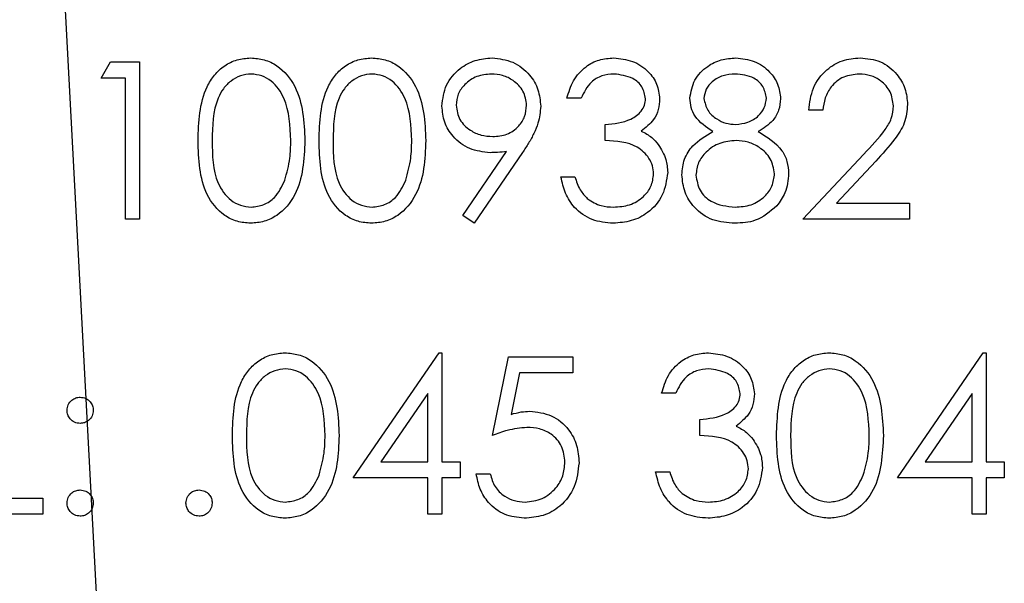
# Model space of a CAD drawing. Header units: inches. Extents: x 1802 to 2468, y -253 to -72.
# Tile 308 of 570: x 2078.04 to 2078.792, y -96.413 to -95.983. Entities that reach past the tile are written whole.
import ezdxf

# ---------------------------------------------------------------- set-up
doc = ezdxf.new("R2010")
doc.units = ezdxf.units.IN
doc.header["$LTSCALE"] = 0.5
doc.header["$MEASUREMENT"] = 0
doc.layers.add('DSS-M-S', color=53, linetype='Continuous')
doc.layers.add('SID-M-S', color=105, linetype='Continuous')

msp = doc.modelspace()

# ---------------------------------------------------------------- linework, layer by layer
at = {"layer": 'DSS-M-S', "linetype": 'Continuous', "lineweight": 25}
for p, q in [((2078.10271, -96.028), (2078.10975, -96.01569)), ((2078.10975, -96.01569), (2078.13194, -96.01569)), ((2078.13194, -96.01569), (2078.13194, -96.13569)), ((2078.12117, -96.028), (2078.10271, -96.028)), ((2078.12117, -96.13569), (2078.12117, -96.028)), ((2078.46886, -96.04339), (2078.45809, -96.04339)), ((2078.65348, -96.05262), (2078.64271, -96.05262)), ((2078.48732, -96.07569), (2078.48732, -96.06339)), ((2078.37872, -96.13278), (2078.41208, -96.08401)), ((2078.42427, -96.08473), (2078.38732, -96.13877)), ((2078.63809, -96.13569), (2078.68463, -96.08603)), ((2078.69381, -96.09134), (2078.66379, -96.12339)), ((2078.45348, -96.10339), (2078.46425, -96.10339)), ((2078.66379, -96.12339), (2078.71963, -96.12339)), ((2078.71963, -96.12339), (2078.71963, -96.13569)), ((2078.13194, -96.13569), (2078.12117, -96.13569)), ((2078.38732, -96.13877), (2078.37872, -96.13278)), ((2078.71963, -96.13569), (2078.63809, -96.13569)), ((2078.29502, -96.333), (2078.36052, -96.23762)), ((2078.36052, -96.23762), (2078.36271, -96.23762)), ((2078.36271, -96.23762), (2078.36271, -96.32069)), ((2078.40117, -96.30069), (2078.41348, -96.24069)), ((2078.41348, -96.24069), (2078.46271, -96.24069)), ((2078.46271, -96.24069), (2078.46271, -96.253)), ((2078.7104, -96.333), (2078.77591, -96.23762)), ((2078.77591, -96.23762), (2078.77809, -96.23762)), ((2078.77809, -96.23762), (2078.77809, -96.32069)), ((2078.42189, -96.253), (2078.41543, -96.28456)), ((2078.46271, -96.253), (2078.42189, -96.253)), ((2078.35194, -96.26858), (2078.31617, -96.32069)), ((2078.35194, -96.32069), (2078.35194, -96.26858)), ((2078.54117, -96.26839), (2078.5304, -96.26839)), ((2078.76732, -96.26858), (2078.73156, -96.32069)), ((2078.76732, -96.32069), (2078.76732, -96.26858)), ((2078.55963, -96.30069), (2078.55963, -96.28839)), ((2078.31617, -96.32069), (2078.35194, -96.32069)), ((2078.36271, -96.32069), (2078.37656, -96.32069)), ((2078.37656, -96.32069), (2078.37656, -96.333)), ((2078.73156, -96.32069), (2078.76732, -96.32069)), ((2078.77809, -96.32069), (2078.79194, -96.32069)), ((2078.79194, -96.32069), (2078.79194, -96.333)), ((2078.38886, -96.32992), (2078.39963, -96.32992)), ((2078.52579, -96.32839), (2078.53656, -96.32839)), ((2078.35194, -96.333), (2078.29502, -96.333)), ((2078.35194, -96.36069), (2078.35194, -96.333)), ((2078.36271, -96.333), (2078.36271, -96.36069)), ((2078.37656, -96.333), (2078.36271, -96.333)), ((2078.76732, -96.333), (2078.7104, -96.333)), ((2078.76732, -96.36069), (2078.76732, -96.333)), ((2078.79194, -96.333), (2078.77809, -96.333)), ((2078.77809, -96.333), (2078.77809, -96.36069)), ((2078.01194, -96.34839), (2078.05809, -96.34839)), ((2078.05809, -96.34839), (2078.05809, -96.36069)), ((2078.05809, -96.36069), (2078.00117, -96.36069)), ((2078.36271, -96.36069), (2078.35194, -96.36069)), ((2078.77809, -96.36069), (2078.76732, -96.36069))]:
    msp.add_line(p, q, dxfattribs=at)
for points, knots in [([(2078.17656, -96.07574), (2078.17702, -96.06141), (2078.1776, -96.04348), (2078.18878, -96.02545), (2078.19657, -96.01829), (2078.20615, -96.01347), (2078.21317, -96.0129), (2078.21668, -96.01262)], [0, 0, 0, 0, 0.498702, 0.624177, 0.749467, 0.874745, 1, 1, 1, 1]), ([(2078.21668, -96.01262), (2078.22021, -96.0129), (2078.22727, -96.01346), (2078.24015, -96.01973), (2078.25637, -96.03975), (2078.2574, -96.06134), (2078.25809, -96.07574)], [0, 0, 0, 0, 0.1256001, 0.2511969, 0.5005813, 1, 1, 1, 1]), ([(2078.26886, -96.07574), (2078.26933, -96.06141), (2078.26991, -96.04348), (2078.28109, -96.02545), (2078.28888, -96.01829), (2078.29846, -96.01347), (2078.30548, -96.0129), (2078.30898, -96.01262)], [0, 0, 0, 0, 0.498702, 0.624177, 0.749467, 0.874745, 1, 1, 1, 1]), ([(2078.30898, -96.01262), (2078.31252, -96.0129), (2078.31958, -96.01346), (2078.33245, -96.01973), (2078.34867, -96.03975), (2078.34971, -96.06134), (2078.3504, -96.07574)], [0, 0, 0, 0, 0.1256, 0.251197, 0.500581, 1, 1, 1, 1]), ([(2078.36271, -96.04937), (2078.36336, -96.04383), (2078.36467, -96.03275), (2078.37527, -96.0207), (2078.38789, -96.01382), (2078.39657, -96.01302), (2078.40091, -96.01262)], [0, 0, 0, 0, 0.279538, 0.558851, 0.779452, 1, 1, 1, 1]), ([(2078.40091, -96.01262), (2078.40636, -96.01326), (2078.41726, -96.01454), (2078.42963, -96.02433), (2078.4368, -96.03665), (2078.43766, -96.04521), (2078.43809, -96.04949)], [0, 0, 0, 0, 0.27973, 0.559163, 0.779612, 1, 1, 1, 1]), ([(2078.45809, -96.04339), (2078.45948, -96.03877), (2078.46224, -96.02956), (2078.47141, -96.01936), (2078.4825, -96.0135), (2078.49004, -96.01291), (2078.49381, -96.01262)], [0, 0, 0, 0, 0.280288, 0.55968, 0.779747, 1, 1, 1, 1]), ([(2078.49381, -96.01262), (2078.49867, -96.01314), (2078.50839, -96.01418), (2078.52001, -96.02189), (2078.52739, -96.03236), (2078.52837, -96.03998), (2078.52886, -96.04379)], [0, 0, 0, 0, 0.280085, 0.559868, 0.780099, 1, 1, 1, 1]), ([(2078.55194, -96.04341), (2078.55279, -96.03861), (2078.55449, -96.02898), (2078.5644, -96.01901), (2078.5757, -96.01353), (2078.5833, -96.01292), (2078.58711, -96.01262)], [0, 0, 0, 0, 0.278806, 0.558457, 0.77916, 1, 1, 1, 1]), ([(2078.58711, -96.01262), (2078.59189, -96.01314), (2078.60146, -96.01419), (2078.61268, -96.02212), (2078.61979, -96.03248), (2078.62071, -96.03999), (2078.62117, -96.04375)], [0, 0, 0, 0, 0.279929, 0.559623, 0.779946, 1, 1, 1, 1]), ([(2078.64271, -96.05262), (2078.64341, -96.04678), (2078.64481, -96.03513), (2078.65504, -96.0218), (2078.66807, -96.01379), (2078.67725, -96.01301), (2078.68184, -96.01262)], [0, 0, 0, 0, 0.280029, 0.559515, 0.779668, 1, 1, 1, 1]), ([(2078.68184, -96.01262), (2078.68719, -96.01312), (2078.69789, -96.01411), (2078.70976, -96.02389), (2078.71696, -96.03574), (2078.71772, -96.04411), (2078.71809, -96.04829)], [0, 0, 0, 0, 0.27989, 0.559224, 0.779582, 1, 1, 1, 1]), ([(2078.21704, -96.02492), (2078.21429, -96.0252), (2078.20878, -96.02575), (2078.20148, -96.02997), (2078.19566, -96.03587), (2078.18772, -96.05048), (2078.1875, -96.06449), (2078.18732, -96.07569)], [0, 0, 0, 0, 0.125139, 0.250418, 0.375519, 0.500847, 1, 1, 1, 1]), ([(2078.24732, -96.07569), (2078.24688, -96.06455), (2078.24621, -96.04786), (2078.23498, -96.03137), (2078.22528, -96.02579), (2078.21978, -96.02521), (2078.21704, -96.02492)], [0, 0, 0, 0, 0.500072, 0.749021, 0.874598, 1, 1, 1, 1]), ([(2078.30934, -96.02492), (2078.30659, -96.0252), (2078.30109, -96.02575), (2078.29379, -96.02997), (2078.28797, -96.03587), (2078.28003, -96.05048), (2078.27981, -96.06449), (2078.27963, -96.07569)], [0, 0, 0, 0, 0.125139, 0.250418, 0.375519, 0.500847, 1, 1, 1, 1]), ([(2078.33963, -96.07569), (2078.33919, -96.06455), (2078.33852, -96.04786), (2078.32729, -96.03137), (2078.31758, -96.02579), (2078.31209, -96.02521), (2078.30934, -96.02492)], [0, 0, 0, 0, 0.500072, 0.749021, 0.874598, 1, 1, 1, 1]), ([(2078.40035, -96.02492), (2078.39661, -96.02529), (2078.38913, -96.02601), (2078.38033, -96.03206), (2078.37444, -96.03994), (2078.3738, -96.04583), (2078.37348, -96.04877)], [0, 0, 0, 0, 0.280092, 0.560011, 0.780131, 1, 1, 1, 1]), ([(2078.42732, -96.04877), (2078.42677, -96.04503), (2078.42565, -96.03752), (2078.41784, -96.02994), (2078.40919, -96.02555), (2078.4033, -96.02513), (2078.40035, -96.02492)], [0, 0, 0, 0, 0.278722, 0.558569, 0.779171, 1, 1, 1, 1]), ([(2078.49396, -96.02492), (2078.49084, -96.02517), (2078.48461, -96.02567), (2078.47469, -96.03167), (2078.47107, -96.03894), (2078.46886, -96.04339)], [0, 0, 0, 0, 0.280636, 0.560364, 1, 1, 1, 1]), ([(2078.51809, -96.04375), (2078.51749, -96.04061), (2078.51626, -96.0343), (2078.50708, -96.02653), (2078.49893, -96.02553), (2078.49396, -96.02492)], [0, 0, 0, 0, 0.278859, 0.560074, 1, 1, 1, 1]), ([(2078.58651, -96.02492), (2078.58335, -96.02514), (2078.57706, -96.02556), (2078.56933, -96.02999), (2078.56372, -96.03615), (2078.56305, -96.04111), (2078.56271, -96.04358)], [0, 0, 0, 0, 0.280651, 0.560566, 0.78062, 1, 1, 1, 1]), ([(2078.6104, -96.04334), (2078.60976, -96.04026), (2078.60847, -96.03407), (2078.59963, -96.0261), (2078.59148, -96.02537), (2078.58651, -96.02492)], [0, 0, 0, 0, 0.278971, 0.559919, 1, 1, 1, 1]), ([(2078.68129, -96.02492), (2078.67719, -96.02534), (2078.669, -96.02618), (2078.65974, -96.03366), (2078.65475, -96.04305), (2078.6539, -96.04943), (2078.65348, -96.05262)], [0, 0, 0, 0, 0.279699, 0.558847, 0.779176, 1, 1, 1, 1]), ([(2078.70732, -96.04925), (2078.70682, -96.04554), (2078.70581, -96.03811), (2078.69848, -96.03026), (2078.69005, -96.02559), (2078.68421, -96.02515), (2078.68129, -96.02492)], [0, 0, 0, 0, 0.279126, 0.558978, 0.77935, 1, 1, 1, 1]), ([(2078.48732, -96.06339), (2078.4941, -96.06276), (2078.50427, -96.06182), (2078.51421, -96.05478), (2078.51761, -96.04881), (2078.51793, -96.04543), (2078.51809, -96.04375)], [0, 0, 0, 0, 0.499418, 0.749016, 0.874544, 1, 1, 1, 1]), ([(2078.52886, -96.04379), (2078.52867, -96.04657), (2078.52828, -96.05211), (2078.52395, -96.06132), (2078.5183, -96.06577), (2078.51485, -96.06848)], [0, 0, 0, 0, 0.280508, 0.560792, 1, 1, 1, 1]), ([(2078.56946, -96.06884), (2078.56431, -96.06542), (2078.55712, -96.06065), (2078.55255, -96.05056), (2078.55214, -96.04579), (2078.55194, -96.04341)], [0, 0, 0, 0, 0.557752, 0.778932, 1, 1, 1, 1]), ([(2078.56271, -96.04358), (2078.56338, -96.04676), (2078.56473, -96.05315), (2078.57186, -96.05919), (2078.57933, -96.06283), (2078.5844, -96.0632), (2078.58694, -96.06339)], [0, 0, 0, 0, 0.277721, 0.558224, 0.779072, 1, 1, 1, 1]), ([(2078.58694, -96.06339), (2078.59012, -96.06305), (2078.59648, -96.06237), (2078.60419, -96.05751), (2078.60923, -96.0508), (2078.61001, -96.04582), (2078.6104, -96.04334)], [0, 0, 0, 0, 0.280237, 0.5601454, 0.7804348, 1, 1, 1, 1]), ([(2078.62117, -96.04375), (2078.6209, -96.04674), (2078.62037, -96.05272), (2078.61467, -96.06218), (2078.60813, -96.06632), (2078.60413, -96.06884)], [0, 0, 0, 0, 0.280159, 0.560243, 1, 1, 1, 1]), ([(2078.39946, -96.08492), (2078.39412, -96.08435), (2078.38343, -96.0832), (2078.37134, -96.07374), (2078.36382, -96.06197), (2078.36308, -96.05357), (2078.36271, -96.04937)], [0, 0, 0, 0, 0.279814, 0.559489, 0.779635, 1, 1, 1, 1]), ([(2078.37348, -96.04877), (2078.37409, -96.05259), (2078.37531, -96.06024), (2078.38353, -96.06776), (2078.39244, -96.072), (2078.39845, -96.07241), (2078.40146, -96.07262)], [0, 0, 0, 0, 0.278472, 0.558424, 0.779098, 1, 1, 1, 1]), ([(2078.40146, -96.07262), (2078.40516, -96.07232), (2078.41255, -96.07172), (2078.42119, -96.06555), (2078.42649, -96.05747), (2078.42705, -96.05167), (2078.42732, -96.04877)], [0, 0, 0, 0, 0.280319, 0.55953, 0.779753, 1, 1, 1, 1]), ([(2078.43809, -96.04949), (2078.43766, -96.05384), (2078.43693, -96.06101), (2078.433, -96.07027), (2078.42895, -96.07768), (2078.42583, -96.08238), (2078.42427, -96.08473)], [0, 0, 0, 0, 0.339295, 0.559425, 0.779695, 1, 1, 1, 1]), ([(2078.68463, -96.08603), (2078.69039, -96.0801), (2078.6984, -96.07185), (2078.70636, -96.05905), (2078.707, -96.05252), (2078.70732, -96.04925)], [0, 0, 0, 0, 0.560717, 0.780532, 1, 1, 1, 1]), ([(2078.71809, -96.04829), (2078.71761, -96.05305), (2078.71663, -96.06258), (2078.70703, -96.07697), (2078.69883, -96.08589), (2078.69381, -96.09134)], [0, 0, 0, 0, 0.279288, 0.559154, 1, 1, 1, 1]), ([(2078.51485, -96.06848), (2078.51764, -96.06994), (2078.52263, -96.07255), (2078.52626, -96.07683), (2078.52785, -96.07872)], [0, 0, 0, 0, 0.559795, 1, 1, 1, 1]), ([(2078.54579, -96.10173), (2078.54618, -96.09772), (2078.54697, -96.0897), (2078.55503, -96.07726), (2078.56399, -96.07204), (2078.56946, -96.06884)], [0, 0, 0, 0, 0.279987, 0.559901, 1, 1, 1, 1]), ([(2078.60413, -96.06884), (2078.61093, -96.07296), (2078.62042, -96.07872), (2078.62663, -96.09156), (2078.62709, -96.09768), (2078.62732, -96.10074)], [0, 0, 0, 0, 0.558271, 0.779089, 1, 1, 1, 1]), ([(2078.21668, -96.13877), (2078.21317, -96.13849), (2078.20617, -96.13792), (2078.19343, -96.13163), (2078.17766, -96.11147), (2078.177, -96.09004), (2078.17656, -96.07574)], [0, 0, 0, 0, 0.125551, 0.25109, 0.50025, 1, 1, 1, 1]), ([(2078.18732, -96.07569), (2078.18741, -96.08691), (2078.18754, -96.10371), (2078.19907, -96.12009), (2078.2088, -96.12558), (2078.21429, -96.12617), (2078.21704, -96.12646)], [0, 0, 0, 0, 0.500291, 0.749086, 0.874606, 1, 1, 1, 1]), ([(2078.25809, -96.07574), (2078.25742, -96.09014), (2078.25642, -96.11174), (2078.2401, -96.13163), (2078.22726, -96.13791), (2078.2202, -96.13848), (2078.21668, -96.13877)], [0, 0, 0, 0, 0.499407, 0.748743, 0.874372, 1, 1, 1, 1]), ([(2078.24278, -96.10586), (2078.24431, -96.10033), (2078.24704, -96.09044), (2078.24724, -96.0802), (2078.24732, -96.07569)], [0, 0, 0, 0, 0.559599, 1, 1, 1, 1]), ([(2078.30898, -96.13877), (2078.30548, -96.13849), (2078.29848, -96.13792), (2078.28573, -96.13163), (2078.26997, -96.11147), (2078.26931, -96.09004), (2078.26886, -96.07574)], [0, 0, 0, 0, 0.125551, 0.25109, 0.50025, 1, 1, 1, 1]), ([(2078.27963, -96.07569), (2078.27972, -96.08691), (2078.27985, -96.10371), (2078.29138, -96.12009), (2078.30111, -96.12558), (2078.3066, -96.12617), (2078.30934, -96.12646)], [0, 0, 0, 0, 0.5002912, 0.749086, 0.8746062, 1, 1, 1, 1]), ([(2078.3504, -96.07574), (2078.34973, -96.09014), (2078.34873, -96.11174), (2078.33241, -96.13163), (2078.31957, -96.13791), (2078.31251, -96.13848), (2078.30898, -96.13877)], [0, 0, 0, 0, 0.499407, 0.748743, 0.874372, 1, 1, 1, 1]), ([(2078.33509, -96.10586), (2078.33662, -96.10033), (2078.33935, -96.09044), (2078.33955, -96.0802), (2078.33963, -96.07569)], [0, 0, 0, 0, 0.559599, 1, 1, 1, 1]), ([(2078.52425, -96.10108), (2078.52407, -96.09899), (2078.52372, -96.0948), (2078.51998, -96.08723), (2078.50882, -96.07689), (2078.49593, -96.07617), (2078.48732, -96.07569)], [0, 0, 0, 0, 0.125587, 0.251191, 0.500605, 1, 1, 1, 1]), ([(2078.5872, -96.07569), (2078.58299, -96.07605), (2078.57456, -96.07677), (2078.56463, -96.08349), (2078.55777, -96.09217), (2078.55696, -96.09878), (2078.55656, -96.10209)], [0, 0, 0, 0, 0.280283, 0.560138, 0.780298, 1, 1, 1, 1]), ([(2078.61656, -96.10096), (2078.61585, -96.09697), (2078.61444, -96.08898), (2078.60592, -96.08107), (2078.59667, -96.07636), (2078.59036, -96.07592), (2078.5872, -96.07569)], [0, 0, 0, 0, 0.278303, 0.558509, 0.779146, 1, 1, 1, 1]), ([(2078.41208, -96.08401), (2078.40974, -96.08429), (2078.40554, -96.0848), (2078.40132, -96.08489), (2078.39946, -96.08492)], [0, 0, 0, 0, 0.559944, 1, 1, 1, 1]), ([(2078.52785, -96.07872), (2078.53015, -96.0824), (2078.53427, -96.08896), (2078.53479, -96.09665), (2078.53502, -96.10004)], [0, 0, 0, 0, 0.559419, 1, 1, 1, 1]), ([(2078.21704, -96.12646), (2078.22031, -96.12605), (2078.22687, -96.12523), (2078.237, -96.11838), (2078.24059, -96.11061), (2078.24278, -96.10586)], [0, 0, 0, 0, 0.2802572, 0.5607811, 1, 1, 1, 1]), ([(2078.30934, -96.12646), (2078.31262, -96.12605), (2078.31918, -96.12523), (2078.32931, -96.11838), (2078.3329, -96.11061), (2078.33509, -96.10586)], [0, 0, 0, 0, 0.2802572, 0.5607811, 1, 1, 1, 1]), ([(2078.4935, -96.13877), (2078.488, -96.13829), (2078.477, -96.13733), (2078.46401, -96.12811), (2078.45647, -96.11599), (2078.45447, -96.10759), (2078.45348, -96.10339)], [0, 0, 0, 0, 0.279886, 0.558979, 0.779263, 1, 1, 1, 1]), ([(2078.46425, -96.10339), (2078.46535, -96.10687), (2078.46731, -96.1131), (2078.47171, -96.11787), (2078.47365, -96.11997)], [0, 0, 0, 0, 0.560694, 1, 1, 1, 1]), ([(2078.53502, -96.10004), (2078.53416, -96.10593), (2078.53243, -96.11772), (2078.52117, -96.13066), (2078.50744, -96.13769), (2078.49815, -96.13841), (2078.4935, -96.13877)], [0, 0, 0, 0, 0.279304, 0.5588383, 0.779277, 1, 1, 1, 1]), ([(2078.49369, -96.12646), (2078.49786, -96.12618), (2078.50616, -96.12563), (2078.51622, -96.1194), (2078.52304, -96.11085), (2078.52385, -96.10433), (2078.52425, -96.10108)], [0, 0, 0, 0, 0.280599, 0.560151, 0.780303, 1, 1, 1, 1]), ([(2078.58639, -96.13877), (2078.58058, -96.13841), (2078.569, -96.13768), (2078.55548, -96.12795), (2078.54733, -96.11528), (2078.5463, -96.10624), (2078.54579, -96.10173)], [0, 0, 0, 0, 0.280545, 0.559269, 0.779816, 1, 1, 1, 1]), ([(2078.55656, -96.10209), (2078.55723, -96.10609), (2078.55858, -96.11411), (2078.56968, -96.12467), (2078.58013, -96.12578), (2078.58651, -96.12646)], [0, 0, 0, 0, 0.279833, 0.560198, 1, 1, 1, 1]), ([(2078.58651, -96.12646), (2078.59064, -96.12618), (2078.59889, -96.12561), (2078.60885, -96.11931), (2078.61539, -96.11066), (2078.61617, -96.10419), (2078.61656, -96.10096)], [0, 0, 0, 0, 0.280602, 0.559962, 0.78018, 1, 1, 1, 1]), ([(2078.62732, -96.10074), (2078.62684, -96.10585), (2078.62598, -96.11498), (2078.62061, -96.12235), (2078.61824, -96.1256)], [0, 0, 0, 0, 0.559346, 1, 1, 1, 1]), ([(2078.47365, -96.11997), (2078.4771, -96.12213), (2078.48327, -96.12599), (2078.4905, -96.12632), (2078.49369, -96.12646)], [0, 0, 0, 0, 0.558748, 1, 1, 1, 1]), ([(2078.61824, -96.1256), (2078.61306, -96.12999), (2078.60378, -96.13788), (2078.59172, -96.1385), (2078.58639, -96.13877)], [0, 0, 0, 0, 0.5577579, 1, 1, 1, 1]), ([(2078.20271, -96.30074), (2078.20317, -96.28641), (2078.20375, -96.26848), (2078.21494, -96.25045), (2078.22273, -96.24329), (2078.23231, -96.23847), (2078.23932, -96.2379), (2078.24283, -96.23762)], [0, 0, 0, 0, 0.498702, 0.624177, 0.749467, 0.874745, 1, 1, 1, 1]), ([(2078.24283, -96.23762), (2078.24636, -96.2379), (2078.25343, -96.23846), (2078.2663, -96.24473), (2078.28252, -96.26475), (2078.28356, -96.28634), (2078.28425, -96.30074)], [0, 0, 0, 0, 0.1256, 0.251197, 0.500581, 1, 1, 1, 1]), ([(2078.5304, -96.26839), (2078.53178, -96.26377), (2078.53454, -96.25456), (2078.54372, -96.24436), (2078.55481, -96.2385), (2078.56235, -96.23791), (2078.56612, -96.23762)], [0, 0, 0, 0, 0.280288, 0.55968, 0.779747, 1, 1, 1, 1]), ([(2078.56612, -96.23762), (2078.57098, -96.23814), (2078.58069, -96.23918), (2078.59232, -96.24689), (2078.5997, -96.25736), (2078.60068, -96.26498), (2078.60117, -96.26879)], [0, 0, 0, 0, 0.280085, 0.559868, 0.780099, 1, 1, 1, 1]), ([(2078.61809, -96.30074), (2078.61856, -96.28641), (2078.61914, -96.26848), (2078.63032, -96.25045), (2078.63811, -96.24329), (2078.64769, -96.23847), (2078.65471, -96.2379), (2078.65821, -96.23762)], [0, 0, 0, 0, 0.498702, 0.624177, 0.749467, 0.874745, 1, 1, 1, 1]), ([(2078.65821, -96.23762), (2078.66175, -96.2379), (2078.66881, -96.23846), (2078.68169, -96.24473), (2078.6979, -96.26475), (2078.69894, -96.28634), (2078.69963, -96.30074)], [0, 0, 0, 0, 0.1256, 0.251197, 0.500581, 1, 1, 1, 1]), ([(2078.24319, -96.24992), (2078.24044, -96.2502), (2078.23493, -96.25075), (2078.22764, -96.25497), (2078.22181, -96.26087), (2078.21388, -96.27548), (2078.21365, -96.28949), (2078.21348, -96.30069)], [0, 0, 0, 0, 0.1251388, 0.2504182, 0.3755189, 0.5008471, 1, 1, 1, 1]), ([(2078.27348, -96.30069), (2078.27303, -96.28955), (2078.27237, -96.27286), (2078.26114, -96.25637), (2078.25143, -96.25079), (2078.24594, -96.25021), (2078.24319, -96.24992)], [0, 0, 0, 0, 0.500072, 0.749021, 0.874598, 1, 1, 1, 1]), ([(2078.56627, -96.24992), (2078.56315, -96.25017), (2078.55692, -96.25067), (2078.54699, -96.25667), (2078.54338, -96.26394), (2078.54117, -96.26839)], [0, 0, 0, 0, 0.280636, 0.560364, 1, 1, 1, 1]), ([(2078.5904, -96.26875), (2078.58979, -96.26561), (2078.58857, -96.2593), (2078.57939, -96.25153), (2078.57124, -96.25053), (2078.56627, -96.24992)], [0, 0, 0, 0, 0.278859, 0.5600742, 1, 1, 1, 1]), ([(2078.65857, -96.24992), (2078.65582, -96.2502), (2078.65032, -96.25075), (2078.64302, -96.25497), (2078.6372, -96.26087), (2078.62926, -96.27548), (2078.62904, -96.28949), (2078.62886, -96.30069)], [0, 0, 0, 0, 0.125139, 0.250418, 0.375519, 0.500847, 1, 1, 1, 1]), ([(2078.68886, -96.30069), (2078.68842, -96.28955), (2078.68775, -96.27286), (2078.67652, -96.25637), (2078.66681, -96.25079), (2078.66132, -96.25021), (2078.65857, -96.24992)], [0, 0, 0, 0, 0.5000715, 0.7490206, 0.8745985, 1, 1, 1, 1]), ([(2078.07656, -96.28146), (2078.07674, -96.27999), (2078.0771, -96.27705), (2078.07982, -96.27379), (2078.08309, -96.27179), (2078.0854, -96.27157), (2078.08656, -96.27146)], [0, 0, 0, 0, 0.279585, 0.559454, 0.779697, 1, 1, 1, 1]), ([(2078.08656, -96.27146), (2078.08803, -96.27163), (2078.09099, -96.27197), (2078.09423, -96.27472), (2078.09628, -96.27797), (2078.09646, -96.2803), (2078.09656, -96.28146)], [0, 0, 0, 0, 0.279602, 0.559212, 0.779475, 1, 1, 1, 1]), ([(2078.55963, -96.28839), (2078.56641, -96.28776), (2078.57658, -96.28682), (2078.58652, -96.27978), (2078.58992, -96.27381), (2078.59024, -96.27043), (2078.5904, -96.26875)], [0, 0, 0, 0, 0.499418, 0.749016, 0.874544, 1, 1, 1, 1]), ([(2078.60117, -96.26879), (2078.60098, -96.27157), (2078.60059, -96.27711), (2078.59626, -96.28632), (2078.59061, -96.29077), (2078.58716, -96.29348)], [0, 0, 0, 0, 0.280508, 0.560792, 1, 1, 1, 1]), ([(2078.08656, -96.29146), (2078.08508, -96.29129), (2078.08213, -96.29095), (2078.07887, -96.28822), (2078.07686, -96.28494), (2078.07666, -96.28262), (2078.07656, -96.28146)], [0, 0, 0, 0, 0.279647, 0.559299, 0.779615, 1, 1, 1, 1]), ([(2078.09656, -96.28146), (2078.09639, -96.28294), (2078.09606, -96.2859), (2078.09331, -96.28914), (2078.09004, -96.29117), (2078.08772, -96.29137), (2078.08656, -96.29146)], [0, 0, 0, 0, 0.279517, 0.559326, 0.779544, 1, 1, 1, 1]), ([(2078.41543, -96.28456), (2078.41802, -96.28385), (2078.42265, -96.28257), (2078.42745, -96.28234), (2078.42956, -96.28223)], [0, 0, 0, 0, 0.560064, 1, 1, 1, 1]), ([(2078.42956, -96.28223), (2078.4353, -96.28284), (2078.44677, -96.28406), (2078.45939, -96.29486), (2078.46641, -96.308), (2078.46702, -96.31699), (2078.46732, -96.32149)], [0, 0, 0, 0, 0.279688, 0.559025, 0.779292, 1, 1, 1, 1]), ([(2078.42761, -96.29454), (2078.42253, -96.29507), (2078.41345, -96.29601), (2078.40492, -96.29926), (2078.40117, -96.30069)], [0, 0, 0, 0, 0.559416, 1, 1, 1, 1]), ([(2078.45656, -96.32103), (2078.45611, -96.31688), (2078.45522, -96.30858), (2078.44714, -96.29957), (2078.43736, -96.2951), (2078.43086, -96.29473), (2078.42761, -96.29454)], [0, 0, 0, 0, 0.279539, 0.558617, 0.779047, 1, 1, 1, 1]), ([(2078.58716, -96.29348), (2078.58995, -96.29494), (2078.59494, -96.29755), (2078.59857, -96.30183), (2078.60016, -96.30372)], [0, 0, 0, 0, 0.559795, 1, 1, 1, 1]), ([(2078.24283, -96.36377), (2078.23933, -96.36349), (2078.23232, -96.36292), (2078.21958, -96.35663), (2078.20382, -96.33647), (2078.20315, -96.31504), (2078.20271, -96.30074)], [0, 0, 0, 0, 0.1255507, 0.25109, 0.5002501, 1, 1, 1, 1]), ([(2078.21348, -96.30069), (2078.21357, -96.31191), (2078.2137, -96.32871), (2078.22522, -96.34509), (2078.23495, -96.35058), (2078.24045, -96.35117), (2078.24319, -96.35146)], [0, 0, 0, 0, 0.500291, 0.749086, 0.874606, 1, 1, 1, 1]), ([(2078.28425, -96.30074), (2078.28358, -96.31514), (2078.28257, -96.33674), (2078.26626, -96.35663), (2078.25342, -96.36291), (2078.24636, -96.36348), (2078.24283, -96.36377)], [0, 0, 0, 0, 0.499407, 0.748743, 0.874372, 1, 1, 1, 1]), ([(2078.26894, -96.33086), (2078.27046, -96.32533), (2078.2732, -96.31544), (2078.27339, -96.3052), (2078.27348, -96.30069)], [0, 0, 0, 0, 0.5595988, 1, 1, 1, 1]), ([(2078.59656, -96.32608), (2078.59638, -96.32399), (2078.59603, -96.3198), (2078.59229, -96.31223), (2078.58113, -96.30189), (2078.56823, -96.30117), (2078.55963, -96.30069)], [0, 0, 0, 0, 0.125587, 0.251191, 0.500605, 1, 1, 1, 1]), ([(2078.65821, -96.36377), (2078.65471, -96.36349), (2078.64771, -96.36292), (2078.63496, -96.35663), (2078.6192, -96.33647), (2078.61854, -96.31504), (2078.61809, -96.30074)], [0, 0, 0, 0, 0.125551, 0.25109, 0.50025, 1, 1, 1, 1]), ([(2078.62886, -96.30069), (2078.62895, -96.31191), (2078.62908, -96.32871), (2078.64061, -96.34509), (2078.65034, -96.35058), (2078.65583, -96.35117), (2078.65857, -96.35146)], [0, 0, 0, 0, 0.500291, 0.749086, 0.874606, 1, 1, 1, 1]), ([(2078.69963, -96.30074), (2078.69896, -96.31514), (2078.69796, -96.33674), (2078.68164, -96.35663), (2078.6688, -96.36291), (2078.66174, -96.36348), (2078.65821, -96.36377)], [0, 0, 0, 0, 0.499407, 0.748743, 0.874372, 1, 1, 1, 1]), ([(2078.68432, -96.33086), (2078.68585, -96.32533), (2078.68858, -96.31544), (2078.68878, -96.3052), (2078.68886, -96.30069)], [0, 0, 0, 0, 0.5595988, 1, 1, 1, 1]), ([(2078.60016, -96.30372), (2078.60246, -96.3074), (2078.60658, -96.31396), (2078.6071, -96.32165), (2078.60732, -96.32504)], [0, 0, 0, 0, 0.559419, 1, 1, 1, 1]), ([(2078.46732, -96.32149), (2078.46662, -96.32771), (2078.46522, -96.34015), (2078.45444, -96.35463), (2078.44018, -96.36265), (2078.43038, -96.3634), (2078.42547, -96.36377)], [0, 0, 0, 0, 0.279864, 0.559271, 0.779424, 1, 1, 1, 1]), ([(2078.4261, -96.35146), (2078.43059, -96.35094), (2078.43959, -96.34988), (2078.44961, -96.34168), (2078.45571, -96.33164), (2078.45627, -96.32457), (2078.45656, -96.32103)], [0, 0, 0, 0, 0.279617, 0.559357, 0.779559, 1, 1, 1, 1]), ([(2078.24319, -96.35146), (2078.24647, -96.35105), (2078.25303, -96.35023), (2078.26316, -96.34338), (2078.26674, -96.33561), (2078.26894, -96.33086)], [0, 0, 0, 0, 0.280257, 0.560781, 1, 1, 1, 1]), ([(2078.42547, -96.36377), (2078.42033, -96.36324), (2078.41004, -96.36219), (2078.39842, -96.35301), (2078.39122, -96.34181), (2078.38965, -96.33389), (2078.38886, -96.32992)], [0, 0, 0, 0, 0.279625, 0.559019, 0.77938, 1, 1, 1, 1]), ([(2078.39963, -96.32992), (2078.40056, -96.33331), (2078.40241, -96.34008), (2078.40974, -96.34694), (2078.41791, -96.35076), (2078.42337, -96.35123), (2078.4261, -96.35146)], [0, 0, 0, 0, 0.28005, 0.559166, 0.779583, 1, 1, 1, 1]), ([(2078.56581, -96.36377), (2078.5603, -96.36329), (2078.54931, -96.36233), (2078.53632, -96.35311), (2078.52877, -96.34099), (2078.52678, -96.33259), (2078.52579, -96.32839)], [0, 0, 0, 0, 0.279886, 0.558979, 0.779263, 1, 1, 1, 1]), ([(2078.53656, -96.32839), (2078.53765, -96.33187), (2078.53961, -96.3381), (2078.54402, -96.34287), (2078.54595, -96.34497)], [0, 0, 0, 0, 0.560694, 1, 1, 1, 1]), ([(2078.60732, -96.32504), (2078.60646, -96.33093), (2078.60474, -96.34272), (2078.59348, -96.35566), (2078.57975, -96.36269), (2078.57046, -96.36341), (2078.56581, -96.36377)], [0, 0, 0, 0, 0.279304, 0.558838, 0.779277, 1, 1, 1, 1]), ([(2078.566, -96.35146), (2078.57016, -96.35118), (2078.57847, -96.35063), (2078.58853, -96.3444), (2078.59535, -96.33585), (2078.59615, -96.32933), (2078.59656, -96.32608)], [0, 0, 0, 0, 0.280599, 0.560151, 0.780303, 1, 1, 1, 1]), ([(2078.65857, -96.35146), (2078.66185, -96.35105), (2078.66841, -96.35023), (2078.67854, -96.34338), (2078.68213, -96.33561), (2078.68432, -96.33086)], [0, 0, 0, 0, 0.2802572, 0.5607811, 1, 1, 1, 1]), ([(2078.07656, -96.35223), (2078.07673, -96.35076), (2078.07708, -96.34781), (2078.0798, -96.34454), (2078.08308, -96.34254), (2078.0854, -96.34233), (2078.08656, -96.34223)], [0, 0, 0, 0, 0.2795762, 0.5592837, 0.7795524, 1, 1, 1, 1]), ([(2078.08656, -96.34223), (2078.08803, -96.3424), (2078.09099, -96.34274), (2078.09423, -96.34549), (2078.09628, -96.34874), (2078.09646, -96.35107), (2078.09656, -96.35223)], [0, 0, 0, 0, 0.2796016, 0.559212, 0.7794752, 1, 1, 1, 1]), ([(2078.16732, -96.35223), (2078.1675, -96.35076), (2078.16785, -96.34781), (2078.17057, -96.34454), (2078.17385, -96.34254), (2078.17617, -96.34233), (2078.17732, -96.34223)], [0, 0, 0, 0, 0.279576, 0.559284, 0.779552, 1, 1, 1, 1]), ([(2078.17732, -96.34223), (2078.1788, -96.3424), (2078.18176, -96.34274), (2078.185, -96.34549), (2078.18705, -96.34874), (2078.18723, -96.35107), (2078.18732, -96.35223)], [0, 0, 0, 0, 0.279602, 0.559212, 0.779475, 1, 1, 1, 1]), ([(2078.54595, -96.34497), (2078.5494, -96.34713), (2078.55557, -96.35099), (2078.56281, -96.35132), (2078.566, -96.35146)], [0, 0, 0, 0, 0.558748, 1, 1, 1, 1]), ([(2078.08656, -96.36223), (2078.08508, -96.36205), (2078.08214, -96.36169), (2078.07889, -96.35897), (2078.07688, -96.3557), (2078.07666, -96.35339), (2078.07656, -96.35223)], [0, 0, 0, 0, 0.279581, 0.559143, 0.779575, 1, 1, 1, 1]), ([(2078.09656, -96.35223), (2078.09638, -96.35371), (2078.09603, -96.35666), (2078.0933, -96.3599), (2078.09003, -96.36192), (2078.08771, -96.36213), (2078.08656, -96.36223)], [0, 0, 0, 0, 0.279469, 0.559358, 0.779674, 1, 1, 1, 1]), ([(2078.17732, -96.36223), (2078.17585, -96.36205), (2078.17291, -96.36169), (2078.16966, -96.35897), (2078.16765, -96.3557), (2078.16743, -96.35339), (2078.16732, -96.35223)], [0, 0, 0, 0, 0.2795812, 0.5591432, 0.7795754, 1, 1, 1, 1]), ([(2078.18732, -96.35223), (2078.18715, -96.35371), (2078.1868, -96.35666), (2078.18407, -96.3599), (2078.1808, -96.36192), (2078.17848, -96.36213), (2078.17732, -96.36223)], [0, 0, 0, 0, 0.279469, 0.559358, 0.779674, 1, 1, 1, 1])]:
    msp.add_open_spline(points, degree=3, knots=knots, dxfattribs=at)
at = {"layer": 'SID-M-S'}
msp.add_line((2077.64746, -87.94888), (2078.40393, -102.15191), dxfattribs=at)

doc.saveas('drawing.dxf')
